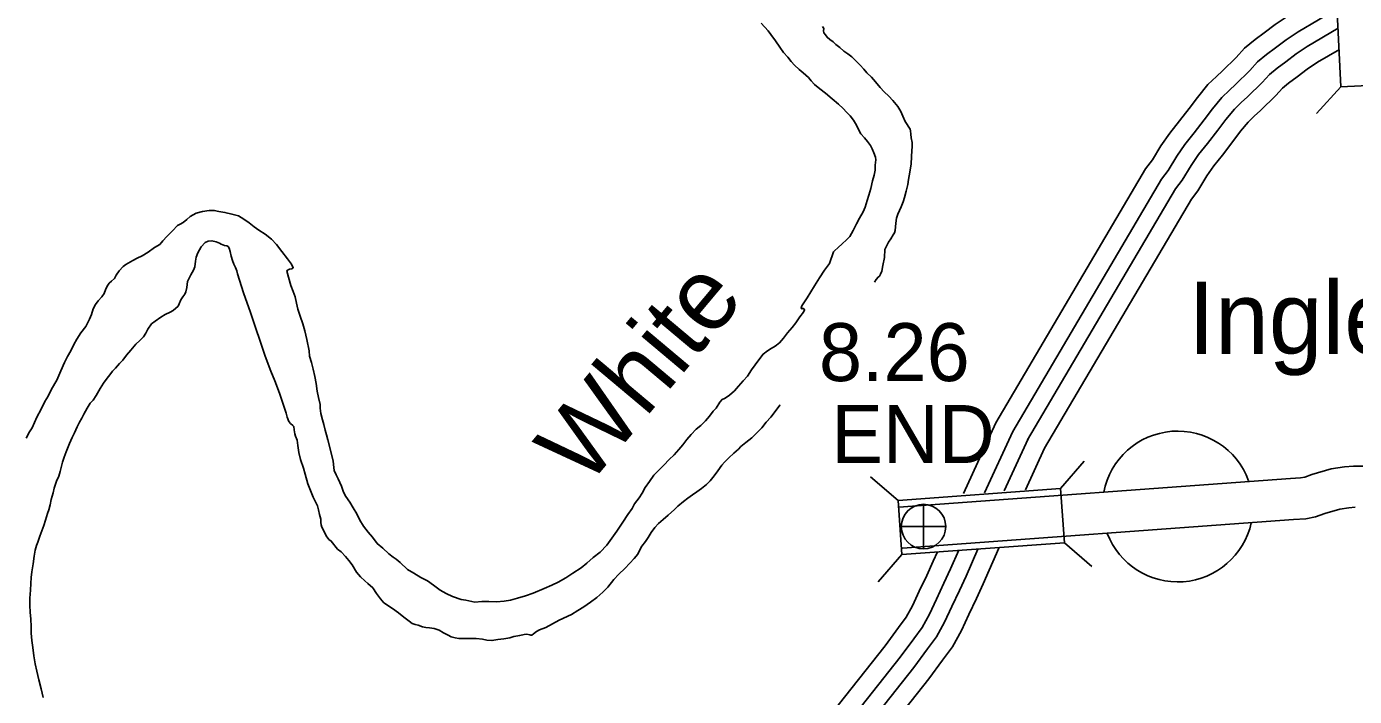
# Model space of a CAD drawing. Extents: x -939622 to -934222, y 1383701 to 1385301.
# Drawn here: x -936177.33 to -936148.27, y 1384678.12 to 1384692.78 of the extents above; entities that cross this region are included whole.
import ezdxf

# ---------------------------------------------------------------- set-up
doc = ezdxf.new("R2010")
doc.units = 0
for name, color, linetype in [('10', 7, 'Continuous'), ('15', 7, 'Continuous'), ('20', 7, 'Continuous'), ('24', 7, 'Continuous'), ('25', 7, 'Continuous'), ('26', 7, 'Continuous'), ('9', 7, 'Continuous')]:
    doc.layers.add(name, color=color, linetype=linetype)

msp = doc.modelspace()

# ---------------------------------------------------------------- linework, layer by layer
at = {"layer": '10'}
for points in [[(-936148.034, 1384683.163), (-936148.29, 1384683.159), (-936148.485, 1384683.144), (-936148.777, 1384683.103), (-936149.196, 1384682.977), (-936149.353, 1384682.921), (-936149.449, 1384682.903), (-936149.665, 1384682.888), (-936158.239, 1384682.26)], [(-936148.249, 1384682.259), (-936148.389, 1384682.249), (-936148.583, 1384682.221), (-936148.916, 1384682.122), (-936149.116, 1384682.051), (-936149.332, 1384682.009), (-936149.601, 1384681.99), (-936158.157, 1384681.364)]]:
    msp.add_lwpolyline(points, dxfattribs=at)
at = {"layer": '15'}
for points in [[(-936148.694, 1384693.614), (-936149.719, 1384693.012), (-936149.999, 1384692.823), (-936150.24, 1384692.639), (-936150.44, 1384692.492), (-936150.674, 1384692.304), (-936150.856, 1384692.099), (-936151.153, 1384691.81), (-936151.285, 1384691.687), (-936151.474, 1384691.507), (-936151.702, 1384691.229), (-936151.882, 1384690.988), (-936152.098, 1384690.712), (-936152.311, 1384690.446), (-936152.503, 1384690.168), (-936152.69, 1384689.862), (-936152.837, 1384689.666), (-936156.114, 1384684.11)], [(-936148.607, 1384693.187), (-936149.499, 1384692.663), (-936149.758, 1384692.488), (-936149.993, 1384692.309), (-936150.189, 1384692.165), (-936150.389, 1384692.005), (-936150.557, 1384691.815), (-936150.868, 1384691.512), (-936151.002, 1384691.387), (-936151.171, 1384691.225), (-936151.377, 1384690.975), (-936151.554, 1384690.738), (-936151.774, 1384690.455), (-936151.98, 1384690.2), (-936152.156, 1384689.943), (-936152.348, 1384689.63), (-936152.493, 1384689.437), (-936155.748, 1384683.919)], [(-936148.625, 1384692.741), (-936149.299, 1384692.345), (-936149.54, 1384692.183), (-936149.768, 1384692.009), (-936149.96, 1384691.868), (-936150.129, 1384691.732), (-936150.285, 1384691.556), (-936150.609, 1384691.24), (-936150.744, 1384691.114), (-936150.895, 1384690.97), (-936151.082, 1384690.743), (-936151.256, 1384690.51), (-936151.481, 1384690.222), (-936151.679, 1384689.976), (-936151.842, 1384689.739), (-936152.038, 1384689.419), (-936152.181, 1384689.228), (-936155.42, 1384683.737)], [(-936148.597, 1384692.279), (-936149.079, 1384691.996), (-936149.299, 1384691.848), (-936149.521, 1384691.678), (-936149.709, 1384691.54), (-936149.843, 1384691.432), (-936149.987, 1384691.271), (-936150.325, 1384690.941), (-936150.461, 1384690.814), (-936150.593, 1384690.688), (-936150.758, 1384690.488), (-936150.929, 1384690.26), (-936151.157, 1384689.966), (-936151.348, 1384689.729), (-936151.496, 1384689.515), (-936151.696, 1384689.187), (-936151.837, 1384688.999), (-936155.049, 1384683.554)], [(-936156.827, 1384682.559), (-936156.114, 1384684.11)], [(-936156.364, 1384682.579), (-936155.748, 1384683.919)], [(-936155.932, 1384682.622), (-936155.411, 1384683.754)], [(-936155.467, 1384682.645), (-936155.049, 1384683.554)], [(-936160.514, 1384674.804), (-936157.586, 1384678.503), (-936157.281, 1384678.916), (-936157.068, 1384679.204), (-936156.87, 1384679.562), (-936156.706, 1384679.916), (-936156.541, 1384680.263), (-936156.393, 1384680.587), (-936156.048, 1384681.366)], [(-936161.455, 1384675.548), (-936158.54, 1384679.231), (-936158.246, 1384679.63), (-936158.079, 1384679.855), (-936157.94, 1384680.105), (-936157.792, 1384680.425), (-936157.628, 1384680.77), (-936157.487, 1384681.079), (-936157.396, 1384681.285)], [(-936161.131, 1384675.292), (-936158.212, 1384678.981), (-936157.915, 1384679.385), (-936157.732, 1384679.631), (-936157.572, 1384679.919), (-936157.419, 1384680.25), (-936157.254, 1384680.596), (-936157.111, 1384680.91), (-936156.93, 1384681.318)], [(-936160.837, 1384675.06), (-936157.914, 1384678.753), (-936157.613, 1384679.162), (-936157.416, 1384679.428), (-936157.238, 1384679.749), (-936157.079, 1384680.091), (-936156.915, 1384680.438), (-936156.769, 1384680.756), (-936156.51, 1384681.341)]]:
    msp.add_lwpolyline(points, dxfattribs=at)
at = {"layer": '20'}
for p, q in [((-936148.563, 1384691.462), (-936149.094, 1384690.875)), ((-936154.703, 1384682.668), (-936154.185, 1384683.267)), ((-936158.258, 1384682.41), (-936158.857, 1384682.929)), ((-936154.617, 1384681.483), (-936154.018, 1384680.965)), ((-936158.172, 1384681.226), (-936158.69, 1384680.627))]:
    msp.add_line(p, q, dxfattribs=at)
for points in [[(-936148.739, 1384695.021), (-936148.563, 1384691.462), (-936147.376, 1384691.521), (-936147.553, 1384695.08)], [(-936158.172, 1384681.226), (-936154.617, 1384681.483), (-936154.703, 1384682.668), (-936158.258, 1384682.41)]]:
    msp.add_lwpolyline(points, close=True, dxfattribs=at)
at = {"layer": '24'}
for start, end in [(19.9632, 169.0673), (200.9391, 347.405)]:
    msp.add_arc((-936152.135, 1384682.277), 1.65, start, end, dxfattribs=at)
at = {"layer": '26'}
for p, q in [((-936157.7, 1384681.35), (-936157.7, 1384682.325)), ((-936157.213, 1384681.838), (-936158.188, 1384681.838))]:
    msp.add_line(p, q, dxfattribs=at)
msp.add_ellipse((-936157.7, 1384681.838), major_axis=(0, 0.487), ratio=0.999998, dxfattribs=at)
at = {"layer": '9'}
for points in [[(-936161.251, 1384692.854), (-936161.104, 1384692.688), (-936161.042, 1384692.605), (-936160.941, 1384692.466), (-936160.848, 1384692.326), (-936160.765, 1384692.21), (-936160.673, 1384692.11), (-936160.594, 1384692.012), (-936160.523, 1384691.932), (-936160.42, 1384691.837), (-936160.334, 1384691.764), (-936160.219, 1384691.661), (-936160.157, 1384691.592), (-936160.084, 1384691.507), (-936159.971, 1384691.415), (-936159.844, 1384691.318), (-936159.697, 1384691.195), (-936159.563, 1384691.077), (-936159.46, 1384690.982), (-936159.386, 1384690.908), (-936159.307, 1384690.823), (-936159.236, 1384690.728), (-936159.168, 1384690.621), (-936159.131, 1384690.54), (-936159.069, 1384690.433), (-936158.992, 1384690.341), (-936158.928, 1384690.261), (-936158.86, 1384690.172), (-936158.823, 1384690.106), (-936158.786, 1384690.017), (-936158.754, 1384689.921), (-936158.747, 1384689.864), (-936158.757, 1384689.744), (-936158.761, 1384689.635), (-936158.777, 1384689.527), (-936158.817, 1384689.406), (-936158.856, 1384689.233), (-936158.898, 1384689.088), (-936158.932, 1384688.973), (-936158.977, 1384688.825), (-936159.02, 1384688.722), (-936159.099, 1384688.582), (-936159.168, 1384688.461), (-936159.241, 1384688.315), (-936159.313, 1384688.187)], [(-936158.544, 1384687.897), (-936158.509, 1384687.973), (-936158.463, 1384688.064), (-936158.413, 1384688.134), (-936158.367, 1384688.22), (-936158.337, 1384688.268), (-936158.32, 1384688.317), (-936158.313, 1384688.395), (-936158.305, 1384688.479), (-936158.289, 1384688.585), (-936158.261, 1384688.676), (-936158.226, 1384688.752), (-936158.192, 1384688.833), (-936158.146, 1384688.945), (-936158.117, 1384689.039), (-936158.078, 1384689.175), (-936158.045, 1384689.323), (-936158.029, 1384689.429), (-936157.998, 1384689.592), (-936157.972, 1384689.776), (-936157.963, 1384689.927), (-936157.953, 1384690.065), (-936157.949, 1384690.149), (-936157.95, 1384690.24), (-936157.967, 1384690.345), (-936157.978, 1384690.426), (-936157.982, 1384690.495), (-936157.992, 1384690.534), (-936158.099, 1384690.7), (-936158.156, 1384690.816), (-936158.199, 1384690.921), (-936158.264, 1384691.028), (-936158.372, 1384691.162), (-936158.46, 1384691.253), (-936158.564, 1384691.348), (-936158.647, 1384691.442), (-936158.754, 1384691.567), (-936158.839, 1384691.667), (-936158.937, 1384691.765), (-936159.008, 1384691.845), (-936159.084, 1384691.934), (-936159.188, 1384692.037), (-936159.267, 1384692.117), (-936159.355, 1384692.179), (-936159.447, 1384692.243), (-936159.529, 1384692.323), (-936159.617, 1384692.387), (-936159.681, 1384692.443), (-936159.754, 1384692.493), (-936159.809, 1384692.543), (-936159.846, 1384692.594), (-936159.879, 1384692.641), (-936159.889, 1384692.683), (-936159.884, 1384692.738), (-936159.912, 1384692.782)], [(-936171.638, 1384687.425), (-936171.62, 1384687.447), (-936171.578, 1384687.469), (-936171.525, 1384687.479), (-936171.498, 1384687.5), (-936171.538, 1384687.581), (-936171.624, 1384687.696), (-936171.747, 1384687.857), (-936171.861, 1384688.008), (-936171.974, 1384688.123), (-936172.114, 1384688.232), (-936172.253, 1384688.326), (-936172.354, 1384688.399), (-936172.463, 1384688.481), (-936172.575, 1384688.561), (-936172.697, 1384688.64), (-936172.838, 1384688.676), (-936172.992, 1384688.71), (-936173.124, 1384688.731), (-936173.227, 1384688.756), (-936173.34, 1384688.751), (-936173.481, 1384688.734), (-936173.624, 1384688.692), (-936173.755, 1384688.623), (-936173.829, 1384688.553), (-936173.909, 1384688.494), (-936173.974, 1384688.457), (-936174.027, 1384688.426), (-936174.142, 1384688.307), (-936174.263, 1384688.184), (-936174.351, 1384688.086), (-936174.418, 1384688.007), (-936174.537, 1384687.941), (-936174.673, 1384687.84), (-936174.807, 1384687.759), (-936174.914, 1384687.709), (-936175.006, 1384687.662), (-936175.16, 1384687.575), (-936175.222, 1384687.529), (-936175.305, 1384687.434), (-936175.369, 1384687.34), (-936175.409, 1384687.264)], [(-936172.716, 1384687.364), (-936172.729, 1384687.43), (-936172.76, 1384687.504), (-936172.795, 1384687.576), (-936172.829, 1384687.657), (-936172.855, 1384687.755), (-936172.875, 1384687.854), (-936172.897, 1384687.929), (-936172.922, 1384687.968), (-936172.949, 1384687.979), (-936173.003, 1384687.99), (-936173.072, 1384688.019), (-936173.112, 1384688.04), (-936173.184, 1384688.071), (-936173.275, 1384688.091), (-936173.358, 1384688.083), (-936173.424, 1384688.052), (-936173.512, 1384687.957), (-936173.585, 1384687.826), (-936173.619, 1384687.732), (-936173.635, 1384687.648), (-936173.654, 1384687.524), (-936173.68, 1384687.449), (-936173.741, 1384687.345)], [(-936159.313, 1384688.187), (-936159.387, 1384688.114), (-936159.481, 1384688.022), (-936159.57, 1384687.945), (-936159.647, 1384687.874), (-936159.673, 1384687.85)], [(-936159.673, 1384687.85), (-936159.755, 1384687.597), (-936159.869, 1384687.447), (-936159.98, 1384687.28), (-936160.085, 1384687.103), (-936160.17, 1384686.975), (-936160.245, 1384686.841), (-936160.319, 1384686.735), (-936160.362, 1384686.664), (-936160.377, 1384686.625), (-936160.364, 1384686.601), (-936160.346, 1384686.608), (-936160.325, 1384686.608), (-936160.304, 1384686.581), (-936160.33, 1384686.53), (-936160.406, 1384686.426), (-936160.493, 1384686.292), (-936160.576, 1384686.194), (-936160.676, 1384686.078), (-936160.763, 1384685.959), (-936160.855, 1384685.855), (-936160.946, 1384685.784), (-936161.038, 1384685.731), (-936161.113, 1384685.684), (-936161.213, 1384685.61), (-936161.307, 1384685.485), (-936161.383, 1384685.378), (-936161.462, 1384685.265), (-936161.556, 1384685.128), (-936161.647, 1384685.03), (-936161.747, 1384684.908), (-936161.838, 1384684.81), (-936161.947, 1384684.711), (-936162.001, 1384684.677), (-936162.057, 1384684.643), (-936162.108, 1384684.621), (-936162.158, 1384684.563), (-936162.242, 1384684.429), (-936162.301, 1384684.364), (-936162.383, 1384684.255), (-936162.474, 1384684.15), (-936162.577, 1384684.052), (-936162.675, 1384683.969), (-936162.787, 1384683.853), (-936162.878, 1384683.746), (-936162.969, 1384683.626), (-936163.057, 1384683.522), (-936163.157, 1384683.406), (-936163.266, 1384683.308), (-936163.384, 1384683.179), (-936163.499, 1384683.063), (-936163.602, 1384682.961), (-936163.698, 1384682.827), (-936163.795, 1384682.693), (-936163.862, 1384682.571), (-936163.926, 1384682.465), (-936164.023, 1384682.333), (-936164.081, 1384682.236), (-936164.174, 1384682.102), (-936164.285, 1384681.931), (-936164.414, 1384681.739), (-936164.519, 1384681.581), (-936164.63, 1384681.428), (-936164.78, 1384681.278), (-936164.928, 1384681.164), (-936165.07, 1384681.037), (-936165.197, 1384680.936), (-936165.378, 1384680.815), (-936165.533, 1384680.713), (-936165.696, 1384680.625), (-936165.839, 1384680.556), (-936166.003, 1384680.481), (-936166.244, 1384680.38), (-936166.411, 1384680.326), (-936166.59, 1384680.268), (-936166.739, 1384680.226), (-936166.88, 1384680.203), (-936167.045, 1384680.191), (-936167.216, 1384680.196), (-936167.369, 1384680.199), (-936167.525, 1384680.185), (-936167.721, 1384680.226), (-936167.823, 1384680.245), (-936168.011, 1384680.311), (-936168.15, 1384680.377), (-936168.283, 1384680.444), (-936168.423, 1384680.556), (-936168.557, 1384680.65), (-936168.7, 1384680.725), (-936168.858, 1384680.816), (-936168.997, 1384680.897), (-936169.156, 1384681.054), (-936169.242, 1384681.124), (-936169.311, 1384681.168), (-936169.403, 1384681.239), (-936169.534, 1384681.363), (-936169.659, 1384681.466), (-936169.764, 1384681.605), (-936169.856, 1384681.718), (-936169.96, 1384681.845), (-936170.038, 1384681.979)], [(-936158.772, 1384687.187), (-936158.737, 1384687.243), (-936158.693, 1384687.295), (-936158.666, 1384687.316), (-936158.64, 1384687.359), (-936158.614, 1384687.429), (-936158.593, 1384687.553), (-936158.557, 1384687.725), (-936158.544, 1384687.897)], [(-936175.409, 1384687.264), (-936175.478, 1384687.207), (-936175.528, 1384687.161), (-936175.572, 1384687.097), (-936175.607, 1384687.021), (-936175.638, 1384686.939), (-936175.688, 1384686.866), (-936175.77, 1384686.78), (-936175.823, 1384686.698), (-936175.875, 1384686.601), (-936175.915, 1384686.479), (-936175.955, 1384686.373), (-936176.039, 1384686.215), (-936176.148, 1384686.078), (-936176.235, 1384685.938), (-936176.302, 1384685.822), (-936176.365, 1384685.682), (-936176.435, 1384685.561), (-936176.505, 1384685.427), (-936176.585, 1384685.245), (-936176.675, 1384685.041), (-936176.785, 1384684.844), (-936176.863, 1384684.689), (-936176.933, 1384684.573), (-936177.017, 1384684.403), (-936177.107, 1384684.233), (-936177.214, 1384683.999), (-936177.269, 1384683.908), (-936177.345, 1384683.774)], [(-936173.741, 1384687.345), (-936173.809, 1384687.202), (-936173.827, 1384687.07), (-936173.847, 1384686.976), (-936173.867, 1384686.921), (-936173.914, 1384686.863), (-936173.954, 1384686.796), (-936173.992, 1384686.714), (-936174.018, 1384686.663), (-936174.124, 1384686.564), (-936174.19, 1384686.53), (-936174.297, 1384686.477), (-936174.392, 1384686.421), (-936174.519, 1384686.334), (-936174.602, 1384686.272), (-936174.681, 1384686.154), (-936174.722, 1384686.072), (-936174.777, 1384685.989), (-936174.857, 1384685.909), (-936174.942, 1384685.827), (-936175.054, 1384685.698), (-936175.148, 1384685.585), (-936175.227, 1384685.478), (-936175.301, 1384685.407), (-936175.389, 1384685.303), (-936175.454, 1384685.236), (-936175.512, 1384685.157), (-936175.568, 1384685.083), (-936175.65, 1384684.979), (-936175.723, 1384684.861), (-936175.81, 1384684.703), (-936175.877, 1384684.605), (-936175.942, 1384684.538), (-936176.009, 1384684.431), (-936176.079, 1384684.297), (-936176.122, 1384684.212), (-936176.177, 1384684.124), (-936176.227, 1384684.023), (-936176.284, 1384683.887), (-936176.333, 1384683.79), (-936176.391, 1384683.656), (-936176.423, 1384683.58), (-936176.466, 1384683.471), (-936176.508, 1384683.353), (-936176.545, 1384683.247), (-936176.573, 1384683.129), (-936176.599, 1384683.044), (-936176.63, 1384682.941), (-936176.679, 1384682.829), (-936176.727, 1384682.678), (-936176.755, 1384682.575), (-936176.792, 1384682.43), (-936176.819, 1384682.315), (-936176.847, 1384682.203), (-936176.876, 1384682.121), (-936176.918, 1384681.979), (-936176.958, 1384681.858), (-936177.001, 1384681.748), (-936177.047, 1384681.627), (-936177.09, 1384681.5), (-936177.115, 1384681.421), (-936177.143, 1384681.318), (-936177.165, 1384681.189), (-936177.192, 1384681.022), (-936177.218, 1384680.844), (-936177.234, 1384680.724), (-936177.238, 1384680.594), (-936177.25, 1384680.45), (-936177.265, 1384680.272), (-936177.262, 1384680.112), (-936177.253, 1384679.965), (-936177.244, 1384679.809), (-936177.235, 1384679.652), (-936177.23, 1384679.502), (-936177.221, 1384679.348), (-936177.2, 1384679.192), (-936177.173, 1384679.009), (-936177.148, 1384678.838), (-936177.112, 1384678.676), (-936177.064, 1384678.485), (-936177.018, 1384678.29), (-936176.972, 1384678.095)], [(-936172.716, 1384687.364), (-936172.582, 1384686.955), (-936172.43, 1384686.521), (-936172.11, 1384685.567), (-936171.989, 1384685.241), (-936171.901, 1384685.023), (-936171.797, 1384684.76), (-936171.724, 1384684.539), (-936171.654, 1384684.32), (-936171.629, 1384684.234), (-936171.594, 1384684.138), (-936171.554, 1384684.094), (-936171.508, 1384684.052), (-936171.487, 1384684.029), (-936171.473, 1384683.951), (-936171.463, 1384683.864), (-936171.45, 1384683.813), (-936171.412, 1384683.729), (-936171.398, 1384683.615), (-936171.377, 1384683.456), (-936171.338, 1384683.303), (-936171.275, 1384683.115), (-936171.233, 1384682.986), (-936171.178, 1384682.776), (-936171.119, 1384682.63), (-936171.062, 1384682.481), (-936170.968, 1384682.293), (-936170.943, 1384682.203), (-936170.92, 1384682.101), (-936170.894, 1384681.999), (-936170.889, 1384681.93), (-936170.886, 1384681.879), (-936170.87, 1384681.828), (-936170.835, 1384681.756), (-936170.776, 1384681.637), (-936170.72, 1384681.557), (-936170.666, 1384681.522), (-936170.53, 1384681.344), (-936170.451, 1384681.282), (-936170.353, 1384681.182), (-936170.28, 1384681.093), (-936170.209, 1384681.001), (-936170.113, 1384680.843), (-936170.024, 1384680.739), (-936169.929, 1384680.654), (-936169.862, 1384680.589), (-936169.752, 1384680.495), (-936169.672, 1384680.373), (-936169.583, 1384680.257), (-936169.515, 1384680.171), (-936169.321, 1384680.042), (-936169.19, 1384679.948), (-936169.074, 1384679.854), (-936168.961, 1384679.766), (-936168.891, 1384679.716), (-936168.825, 1384679.693), (-936168.764, 1384679.677), (-936168.665, 1384679.642), (-936168.592, 1384679.629), (-936168.514, 1384679.621), (-936168.412, 1384679.605), (-936168.3, 1384679.568), (-936168.206, 1384679.513), (-936168.103, 1384679.463), (-936168.039, 1384679.428), (-936167.949, 1384679.4), (-936167.871, 1384679.389), (-936167.741, 1384679.386), (-936167.597, 1384679.389), (-936167.492, 1384679.388), (-936167.354, 1384679.372), (-936167.258, 1384679.356), (-936167.146, 1384679.343), (-936167.015, 1384679.369), (-936166.889, 1384679.384), (-936166.754, 1384679.407), (-936166.665, 1384679.43), (-936166.539, 1384679.457), (-936166.443, 1384679.474), (-936166.386, 1384679.481), (-936166.32, 1384679.47), (-936166.299, 1384679.461), (-936166.272, 1384679.465), (-936166.236, 1384679.492), (-936166.174, 1384679.539), (-936166.106, 1384679.579), (-936165.969, 1384679.627), (-936165.678, 1384679.792), (-936165.407, 1384679.911), (-936165.27, 1384680.001), (-936165.134, 1384680.079), (-936164.988, 1384680.181), (-936164.849, 1384680.289), (-936164.719, 1384680.403), (-936164.613, 1384680.51), (-936164.481, 1384680.678), (-936164.372, 1384680.795), (-936164.24, 1384680.921), (-936164.131, 1384681.04), (-936164.03, 1384681.138), (-936163.951, 1384681.233)], [(-936170.038, 1384681.979), (-936170.106, 1384682.113), (-936170.184, 1384682.25), (-936170.261, 1384682.372), (-936170.345, 1384682.497), (-936170.394, 1384682.589), (-936170.439, 1384682.721), (-936170.511, 1384682.882), (-936170.554, 1384682.969), (-936170.598, 1384683.061), (-936170.608, 1384683.127), (-936170.626, 1384683.271), (-936170.668, 1384683.448), (-936170.74, 1384683.736), (-936170.769, 1384683.847), (-936170.795, 1384683.945), (-936170.824, 1384684.068), (-936170.853, 1384684.17), (-936170.892, 1384684.311), (-936170.906, 1384684.431), (-936170.91, 1384684.512), (-936170.946, 1384684.659), (-936170.97, 1384684.797), (-936170.991, 1384684.968), (-936171.021, 1384685.121), (-936171.063, 1384685.28), (-936171.095, 1384685.424), (-936171.143, 1384685.564), (-936171.151, 1384685.681), (-936171.198, 1384685.933), (-936171.243, 1384686.119), (-936171.288, 1384686.272), (-936171.342, 1384686.439), (-936171.393, 1384686.595), (-936171.426, 1384686.727), (-936171.455, 1384686.868), (-936171.496, 1384686.981), (-936171.55, 1384687.113), (-936171.638, 1384687.425)], [(-936163.951, 1384681.233), (-936163.917, 1384681.312), (-936163.864, 1384681.409), (-936163.788, 1384681.513), (-936163.73, 1384681.602), (-936163.663, 1384681.705), (-936163.581, 1384681.818), (-936163.498, 1384681.904), (-936163.401, 1384681.99), (-936163.291, 1384682.085), (-936163.153, 1384682.214), (-936163.079, 1384682.285), (-936162.955, 1384682.384), (-936162.86, 1384682.458), (-936162.759, 1384682.535), (-936162.662, 1384682.6), (-936162.558, 1384682.671), (-936162.451, 1384682.757), (-936162.372, 1384682.84), (-936162.284, 1384682.95), (-936162.205, 1384683.057), (-936162.114, 1384683.179), (-936162.055, 1384683.246), (-936161.961, 1384683.345), (-936161.852, 1384683.443), (-936161.751, 1384683.535), (-936161.698, 1384683.587), (-936161.586, 1384683.677), (-936161.456, 1384683.781), (-936161.347, 1384683.886), (-936161.241, 1384683.999), (-936161.141, 1384684.121), (-936161.044, 1384684.229), (-936160.944, 1384684.357), (-936160.847, 1384684.491), (-936160.841, 1384684.498)]]:
    msp.add_lwpolyline(points, dxfattribs=at)

# ---------------------------------------------------------------- texts
at = {"layer": '24'}
msp.add_text('Ingleside', height=1.584, dxfattribs=at).set_placement((-936151.908, 1384685.614))
at = {"layer": '25'}
for s, p in [('8.26', (-936159.988, 1384685.021)), ('END', (-936159.719, 1384683.229))]:
    msp.add_text(s, height=1.2672, dxfattribs=at).set_placement(p)
at = {"layer": '9'}
msp.add_text('White', height=1.584, rotation=50, dxfattribs=at).set_placement((-936165.074, 1384682.67))

doc.saveas('drawing.dxf')
